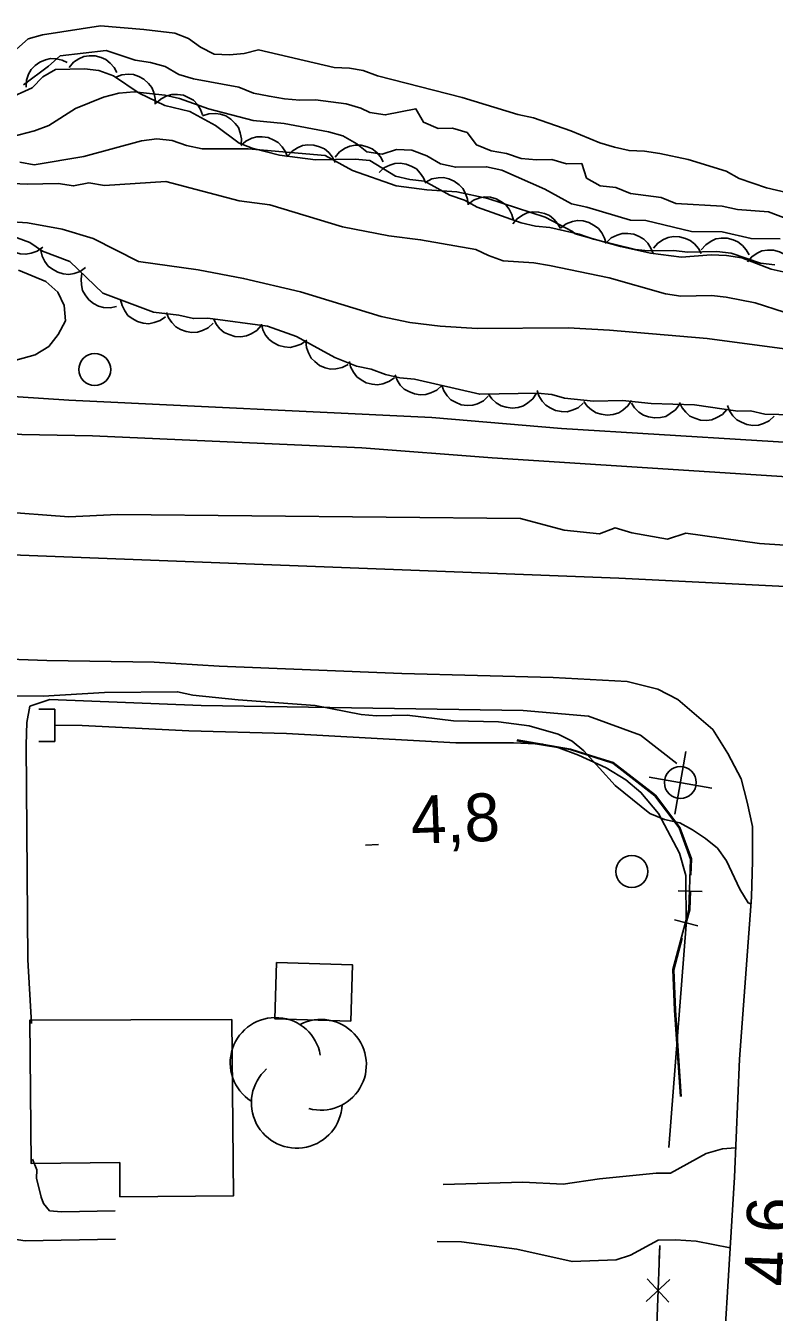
# Model space of a CAD drawing. Extents: x 336540 to 340074, y 5572036 to 5573747.
# Drawn here: x 339016.2 to 339063, y 5572812.5 to 5572893.1 of the extents above; entities that cross this region are included whole.
import ezdxf

# ---------------------------------------------------------------- set-up
doc = ezdxf.new("R2010")
doc.units = 0
for name, color, linetype in [('Niveau 1', 7, 'Continuous'), ('Niveau 19', 7, 'Continuous'), ('Niveau 2', 7, 'Continuous'), ('Niveau 21', 7, 'Continuous'), ('Niveau 22', 7, 'Continuous'), ('Niveau 26', 7, 'Continuous'), ('Niveau 3', 7, 'Continuous'), ('Niveau 31', 7, 'Continuous'), ('Niveau 36', 7, 'Continuous'), ('Niveau 37', 7, 'Continuous'), ('Niveau 4', 7, 'Continuous'), ('Niveau 44', 7, 'Continuous')]:
    doc.layers.add(name, color=color, linetype=linetype)

msp = doc.modelspace()

# ---------------------------------------------------------------- linework, layer by layer
at = {"layer": 'Niveau 1'}
for points in [[(338978.92, 5572887.39), (338982.78, 5572886.67), (338984.7, 5572886.54), (338988.5, 5572885.82), (338992.14, 5572884.7), (338992.78, 5572884.24), (338998.32, 5572883.07), (339007.26, 5572881.47), (339009.9, 5572881.18), (339016.29, 5572880.77), (339018.46, 5572880.38), (339020.41, 5572879.79), (339023.24, 5572878.35), (339026.98, 5572877.82), (339029.82, 5572877.29), (339033.38, 5572876.45), (339038.44, 5572874.91), (339040.22, 5572874.53), (339042.13, 5572874.29), (339044.44, 5572874.16), (339050.14, 5572874.2), (339052.73, 5572874.05), (339058.83, 5572873.52), (339067.43, 5572872.37)], [(339061.58, 5572838.12), (339061.4, 5572838.18), (339060.88, 5572839.02), (339060.06, 5572840.81), (339059.48, 5572841.59), (339058.73, 5572842.2), (339057.93, 5572842.75), (339057.13, 5572843.18), (339056.17, 5572843.39), (339055.26, 5572843.77), (339053.08, 5572845.53), (339051.12, 5572847.7), (339050.38, 5572848.31), (339049.52, 5572848.74), (339047.7, 5572849.27), (339045.78, 5572849.52), (339042.95, 5572849.58), (339040.06, 5572849.92), (339038.14, 5572849.88), (339037.18, 5572849.98), (339034.29, 5572850.54), (339029.48, 5572850.9), (339026.65, 5572851.19), (339025.69, 5572851.4), (339021.11, 5572851.36), (339017.27, 5572851.12), (339015.35, 5572851.14)]]:
    msp.add_lwpolyline(points, dxfattribs=at)
at = {"layer": 'Niveau 19'}
for points in [[(339016.53, 5572830.62), (339016.32, 5572834.61), (339016.2, 5572848.07), (339016.24, 5572849.47), (339016.44, 5572850.5)], [(339011.93, 5572835.44), (339012.29, 5572835.39), (339012.28, 5572833.8), (339011.91, 5572833.31), (339010.83, 5572831.2), (339010.13, 5572830.12), (339010.2, 5572829.64), (339010.18, 5572817.18), (339010.46, 5572816.97), (339012.32, 5572816.96), (339012.34, 5572815.78), (339012.5, 5572815.55), (339014.04, 5572815.53), (339014.47, 5572815.6), (339014.45, 5572816.94), (339014.92, 5572817.19), (339016.14, 5572817.01), (339021.8, 5572817.1)], [(339060.62, 5572822.82), (339059.79, 5572822.77), (339058.78, 5572822.47), (339056.54, 5572821.24), (339055.64, 5572821.23), (339052.09, 5572820.88), (339049.83, 5572820.55), (339047.29, 5572820.67), (339042.32, 5572820.52)], [(339021.77, 5572818.87), (339018.42, 5572818.81), (339017.67, 5572818.87), (339017.3, 5572819.34), (339017.15, 5572819.74), (339016.86, 5572820.93), (339016.87, 5572821.44), (339016.6, 5572822.12)], [(339041.94, 5572816.95), (339043.46, 5572816.93), (339046.92, 5572816.48), (339050.38, 5572815.7), (339053.15, 5572815.81), (339054.05, 5572816.11), (339055.78, 5572817.04), (339056.86, 5572817.06), (339058.16, 5572816.97), (339060.28, 5572816.56)]]:
    msp.add_lwpolyline(points, dxfattribs=at)
at = {"layer": 'Niveau 2'}
for points in [[(339016.03, 5572889.42), (339017.6, 5572890.59), (339018.33, 5572891.23), (339021.21, 5572891.56), (339023.04, 5572890.97), (339024, 5572890.82), (339024.91, 5572890.56), (339025.77, 5572890.06), (339026.69, 5572889.8), (339029.53, 5572889.28), (339030.44, 5572888.9), (339031.41, 5572888.7), (339032.38, 5572888.54), (339033.34, 5572888.45), (339034.31, 5572888.47), (339036.24, 5572888.22), (339037.15, 5572887.96), (339037.72, 5572887.68), (339038.69, 5572887.53), (339040.61, 5572887.91), (339041.08, 5572887.07), (339041.99, 5572886.69), (339042.9, 5572886.7), (339043.81, 5572886.44), (339044.39, 5572885.66), (339045.31, 5572885.28), (339046.27, 5572885.12), (339047.19, 5572884.8), (339048.15, 5572884.71), (339049.12, 5572884.73), (339050.03, 5572884.46), (339050.99, 5572884.48), (339051.29, 5572883.58), (339052.15, 5572883.08), (339053.12, 5572882.99), (339054.03, 5572882.61), (339055.96, 5572882.36), (339056.88, 5572881.98), (339059.77, 5572881.81), (339060.74, 5572881.6), (339062.67, 5572881.47), (339064.49, 5572880.77)], [(339014.8, 5572886.04), (339016.72, 5572886.53), (339017.62, 5572886.88), (339019.3, 5572887.94), (339021.04, 5572888.65), (339022, 5572888.89), (339022.96, 5572888.97), (339024.89, 5572888.78), (339025.8, 5572888.57), (339027.63, 5572887.92), (339030.42, 5572887.18), (339032.35, 5572886.99), (339035.13, 5572886.48), (339036.04, 5572886.22), (339036.9, 5572885.72), (339037.53, 5572885.22), (339038.5, 5572885.07), (339039.4, 5572885.37), (339040.36, 5572885.33), (339041.28, 5572884.96), (339042.14, 5572884.46), (339043.1, 5572884.25), (339045.03, 5572884.29), (339045.99, 5572884.08), (339048.68, 5572882.89), (339050.34, 5572881.96), (339051.3, 5572881.75), (339054.04, 5572880.95), (339055, 5572880.91), (339057.85, 5572880.23), (339059.77, 5572880.21), (339061.59, 5572879.79), (339063.41, 5572879.77)], [(339015.8, 5572884.57), (339016.71, 5572884.41), (339019.81, 5572884.93), (339023.42, 5572885.9), (339024.38, 5572886.03), (339025.34, 5572885.94), (339026.25, 5572885.61), (339027.22, 5572885.41), (339030.11, 5572885.4), (339034.92, 5572884.99), (339036.64, 5572884.06), (339039.37, 5572883.09), (339041.3, 5572882.84), (339043.17, 5572882.71), (339045.11, 5572882.29), (339048.69, 5572881.12), (339050.41, 5572880.24), (339050.58, 5572880.08), (339053.42, 5572879.28), (339055.3, 5572878.87), (339057.23, 5572878.62), (339059.09, 5572878.77), (339060.06, 5572878.73), (339061.02, 5572878.58), (339062.84, 5572877.88), (339064.72, 5572877.46)], [(339015.32, 5572883.24), (339016.29, 5572883.2), (339018.21, 5572883.24), (339019.17, 5572883.09), (339020.13, 5572883.28), (339021.1, 5572883.12), (339024.94, 5572883.37), (339029.54, 5572882.15), (339031.47, 5572881.91), (339036.02, 5572880.52), (339038.91, 5572879.96), (339040.9, 5572879.71), (339044.36, 5572879.1), (339045.15, 5572878.72), (339046.07, 5572878.4), (339047.99, 5572878.26), (339048.96, 5572878.11), (339052.7, 5572877.33), (339056.23, 5572876.33), (339057.19, 5572876.18), (339059.11, 5572876.21), (339060.02, 5572876.12), (339061.84, 5572875.76), (339063.66, 5572875.17)], [(339015.72, 5572877.8), (339017.43, 5572877.09), (339018.18, 5572876.43), (339018.59, 5572875.59), (339018.66, 5572874.63), (339018.22, 5572873.78), (339017.62, 5572873.03), (339016.78, 5572872.51), (339015.04, 5572872.03)]]:
    msp.add_lwpolyline(points, dxfattribs=at)
at = {"layer": 'Niveau 21'}
for points in [[(339169.55, 5572853.66), (339157.15, 5572854.65), (339145.08, 5572855.81), (339132.53, 5572856.79), (339107.91, 5572858.27), (339098.75, 5572858.56), (339086.71, 5572859.22), (339083.83, 5572859.44), (339074.51, 5572859.88), (339062.12, 5572860.69), (339057.51, 5572861.33), (339056.35, 5572860.96), (339054.12, 5572861.36), (339053.09, 5572861.66), (339052.1, 5572861.28), (339049.88, 5572861.52), (339047.15, 5572862.25), (339021.92, 5572862.5), (339018.88, 5572862.36), (339014.45, 5572862.69), (338990.4, 5572863.18), (338987.53, 5572863.39), (338974.98, 5572863.51)], [(338973.7, 5572861.36), (338983.03, 5572861.09), (338986.12, 5572860.84), (338990.03, 5572860.89), (339011.49, 5572860.12), (339053.32, 5572858.51), (339074.62, 5572857.45), (339117.82, 5572854.94), (339148.92, 5572852.71), (339167.23, 5572851.19)], [(339059.58, 5572804.91), (339060.55, 5572820.98), (339060.87, 5572828.39), (339061.62, 5572838.53), (339061.67, 5572840.8), (339061.67, 5572842.95), (339061.35, 5572844.48), (339060.97, 5572845.95), (339060.13, 5572847.52), (339059.2, 5572849.03), (339057.01, 5572850.91), (339055.76, 5572851.56), (339053.83, 5572852.03), (339049.2, 5572852.28), (339039.73, 5572852.54), (339028.28, 5572852.99), (339024.21, 5572853.25), (339017.49, 5572853.35), (338999.3, 5572854), (338988.4, 5572854.47), (338963.83, 5572855.11)], [(339016.44, 5572850.5), (339017.68, 5572850.92), (339027.17, 5572850.53), (339047.32, 5572850.22), (339051.41, 5572849.87), (339054.67, 5572848.67), (339056.95, 5572846.9)]]:
    msp.add_lwpolyline(points, dxfattribs=at)
at = {"layer": 'Niveau 22'}
for points in [[(338978.38, 5572872.26), (338996.78, 5572871.38), (339004.12, 5572870.85), (339012.83, 5572870.06), (339018.88, 5572869.66), (339041.6, 5572868.57), (339049.73, 5572867.88), (339068.06, 5572866.76), (339071.12, 5572866.76), (339074.46, 5572866.65), (339087.28, 5572865.99), (339099.93, 5572865), (339118.56, 5572863.2), (339131.38, 5572862.04), (339134.43, 5572861.87), (339137.59, 5572861.54), (339149.17, 5572860.97), (339153.79, 5572860.83), (339159.48, 5572860.37), (339162.82, 5572860.31)], [(339167.29, 5572857.74), (339151.05, 5572858.68), (339145.67, 5572858.92), (339140.68, 5572859.34), (339131.34, 5572859.88), (339120.64, 5572860.81), (339113.41, 5572861.63), (339102.58, 5572862.5), (339088.28, 5572863.81), (339081.55, 5572864.25), (339076.85, 5572864.45), (339065.78, 5572864.74), (339045.37, 5572866.05), (339037.23, 5572866.68), (339020.35, 5572867.43), (339015.94, 5572867.51), (339000.85, 5572868.8), (338988.09, 5572869.62), (338968.5, 5572870.41)]]:
    msp.add_lwpolyline(points, dxfattribs=at)
at = {"layer": 'Niveau 26'}
for p, q in [((339018, 5572850.3), (339016.99, 5572850.3)), ((339018, 5572850.3), (339018, 5572848.28)), ((339018, 5572848.28), (339016.99, 5572848.28))]:
    msp.add_line(p, q, dxfattribs=at)
at = {"layer": 'Niveau 3'}
msp.add_line((339037.46, 5572841.79), (339038.27, 5572841.82), dxfattribs=at)
at = {"layer": 'Niveau 31'}
for points in [[(339036.53, 5572830.76), (339031.78, 5572830.9), (339031.88, 5572834.43), (339036.63, 5572834.3), (339036.53, 5572830.76)], [(339029.09, 5572830.87), (339029.19, 5572819.82), (339022.08, 5572819.76), (339022.06, 5572821.9), (339016.51, 5572821.85), (339016.43, 5572830.82), (339029.09, 5572830.87)]]:
    msp.add_lwpolyline(points, dxfattribs=at)
at = {"layer": 'Niveau 36'}
for p, q in [((339056.82, 5572843.73), (339057.5, 5572847.66)), ((339059.13, 5572845.36), (339055.2, 5572846.04))]:
    msp.add_line(p, q, dxfattribs=at)
for centre in [(339020.499, 5572871.581), (339057.161, 5572845.708), (339054.122, 5572840.135)]:
    msp.add_circle(centre, 1, dxfattribs=at)
at = {"layer": 'Niveau 37'}
for p, q in [((339057.03, 5572838.93), (339058.53, 5572838.88)), ((339056.8, 5572837.11), (339058.25, 5572836.73)), ((339056.45, 5572813.16), (339055.08, 5572814.63)), ((339056.5, 5572814.58), (339055.03, 5572813.21))]:
    msp.add_line(p, q, dxfattribs=at)
for points in [[(339057.17, 5572826.05), (339056.8, 5572831.45), (339056.7, 5572833.99), (339057.7, 5572837.74), (339057.8, 5572840.91), (339057.08, 5572842.88), (339055.57, 5572844.88), (339052.93, 5572846.92), (339050.27, 5572847.77), (339046.93, 5572848.33)], [(339051.94, 5572847.28), (339050.28, 5572847.81), (339046.94, 5572848.38)], [(339057.82, 5572839.9), (339057.85, 5572840.92), (339057.12, 5572842.9), (339055.6, 5572844.91), (339052.95, 5572846.96), (339051.94, 5572847.28)], [(339057.52, 5572836.92), (339057.75, 5572837.73), (339057.79, 5572838.9)], [(339057.22, 5572826.05), (339056.85, 5572831.45), (339056.75, 5572833.98), (339057.27, 5572835.96)], [(339055.49, 5572801.9), (339055.44, 5572805.05), (339055.87, 5572816.71)], [(339055.84, 5572815.89), (339055.87, 5572816.71)]]:
    msp.add_lwpolyline(points, dxfattribs=at)
at = {"layer": 'Niveau 4'}
for points in [[(339066.32, 5572882.08), (339062.56, 5572882.97), (339060.84, 5572883.56), (339060.04, 5572884), (339057.65, 5572884.75), (339055.88, 5572885.11), (339054.91, 5572885.26), (339053.95, 5572885.3), (339053.04, 5572885.51), (339052.13, 5572885.78), (339050.3, 5572886.54), (339047.96, 5572887.34), (339046.99, 5572887.55), (339043.51, 5572888.62), (339038.21, 5572889.99), (339037.3, 5572890.32), (339036.44, 5572890.47), (339035.48, 5572890.51), (339030.75, 5572891.61), (339029.85, 5572891.37), (339028.94, 5572891.29), (339027.97, 5572891.33), (339027.12, 5572891.77), (339026.37, 5572892.32), (339025.51, 5572892.65), (339023.58, 5572892.89), (339020.85, 5572893.12), (339017.23, 5572892.55), (339016.33, 5572892.3), (339015.6, 5572891.66)], [(339056.44, 5572822.84), (339057.52, 5572836.79), (339057.51, 5572839.89), (339057.1, 5572841.29), (339055.79, 5572843.76), (339054.69, 5572845.09), (339053.74, 5572845.88), (339052.52, 5572846.63), (339050.79, 5572847.42), (339049.55, 5572847.88), (339048.54, 5572848.12), (339046.71, 5572848.2), (339043.11, 5572848.19), (339032.5, 5572848.79), (339026.39, 5572848.95), (339019.71, 5572849.29), (339018, 5572849.3)]]:
    msp.add_lwpolyline(points, dxfattribs=at)
at = {"layer": 'Niveau 44'}
for points in [[(339018.9, 5572890.51), (339019.17, 5572890.83), (339019.51, 5572891.05), (339019.81, 5572891.19), (339020.16, 5572891.24), (339020.53, 5572891.24), (339020.9, 5572891.13), (339021.2, 5572891.01), (339021.47, 5572890.78), (339021.72, 5572890.5), (339021.88, 5572890.19)], [(339015.01, 5572888.51), (339016.58, 5572889.22), (339017.25, 5572889.91), (339018.04, 5572890.38), (339019.85, 5572890.41), (339020.76, 5572890.31), (339021.67, 5572889.99), (339023.28, 5572888.89), (339024.88, 5572888.13), (339026.46, 5572887.74), (339028.06, 5572886.87), (339029.55, 5572885.77), (339030.35, 5572885.44), (339032.06, 5572885.02), (339034.33, 5572884.72), (339036.81, 5572884.77), (339037.72, 5572884.68), (339039.32, 5572883.69), (339040.23, 5572883.48), (339041.14, 5572883.38), (339042.74, 5572882.51), (339043.65, 5572882.19), (339044.45, 5572881.75), (339047.19, 5572880.78), (339048.1, 5572880.57), (339049, 5572880.48), (339050.82, 5572880.06), (339051.73, 5572879.74), (339054.35, 5572879.11), (339055.14, 5572879.01), (339056.73, 5572879.04), (339057.63, 5572878.94), (339059.44, 5572878.98), (339060.35, 5572878.88), (339062.17, 5572878.24), (339063.08, 5572878.14)], [(339016.2, 5572889.28), (339016.22, 5572889.7), (339016.36, 5572890.08), (339016.52, 5572890.37), (339016.76, 5572890.63), (339017.06, 5572890.84), (339017.42, 5572890.98), (339017.74, 5572891.06), (339018.09, 5572891.05), (339018.45, 5572890.97), (339018.78, 5572890.82)], [(339021.81, 5572889.9), (339022.2, 5572890.05), (339022.6, 5572890.08), (339022.93, 5572890.07), (339023.26, 5572889.95), (339023.58, 5572889.77), (339023.86, 5572889.5), (339024.07, 5572889.25), (339024.2, 5572888.93), (339024.29, 5572888.56), (339024.28, 5572888.2)], [(339024.34, 5572888.26), (339024.65, 5572888.54), (339025.02, 5572888.72), (339025.33, 5572888.82), (339025.69, 5572888.82), (339026.05, 5572888.76), (339026.4, 5572888.61), (339026.69, 5572888.45), (339026.93, 5572888.19), (339027.13, 5572887.88), (339027.25, 5572887.54)], [(339027.25, 5572887.47), (339027.65, 5572887.61), (339028.05, 5572887.62), (339028.38, 5572887.59), (339028.71, 5572887.47), (339029.02, 5572887.27), (339029.29, 5572887), (339029.49, 5572886.74), (339029.61, 5572886.41), (339029.68, 5572886.04), (339029.67, 5572885.68)], [(339029.65, 5572885.61), (339029.96, 5572885.89), (339030.33, 5572886.07), (339030.64, 5572886.17), (339030.99, 5572886.17), (339031.36, 5572886.11), (339031.71, 5572885.96), (339031.99, 5572885.8), (339032.23, 5572885.54), (339032.44, 5572885.23), (339032.56, 5572884.9)], [(339032.57, 5572884.95), (339032.85, 5572885.26), (339033.2, 5572885.48), (339033.5, 5572885.61), (339033.85, 5572885.66), (339034.22, 5572885.64), (339034.58, 5572885.53), (339034.88, 5572885.4), (339035.15, 5572885.17), (339035.39, 5572884.88), (339035.55, 5572884.56)], [(339035.56, 5572884.89), (339035.83, 5572885.21), (339036.17, 5572885.44), (339036.47, 5572885.58), (339036.82, 5572885.64), (339037.18, 5572885.63), (339037.55, 5572885.53), (339037.86, 5572885.41), (339038.13, 5572885.19), (339038.38, 5572884.91), (339038.55, 5572884.6)], [(339038.3, 5572883.93), (339038.6, 5572884.21), (339038.97, 5572884.39), (339039.28, 5572884.49), (339039.63, 5572884.5), (339040, 5572884.45), (339040.35, 5572884.31), (339040.64, 5572884.15), (339040.88, 5572883.89), (339041.09, 5572883.59), (339041.22, 5572883.25)], [(339041.23, 5572883.33), (339041.6, 5572883.52), (339042, 5572883.6), (339042.33, 5572883.61), (339042.67, 5572883.53), (339043.01, 5572883.38), (339043.31, 5572883.15), (339043.55, 5572882.92), (339043.71, 5572882.61), (339043.83, 5572882.26), (339043.87, 5572881.9)], [(339043.89, 5572881.95), (339044.22, 5572882.2), (339044.61, 5572882.33), (339044.93, 5572882.4), (339045.28, 5572882.37), (339045.64, 5572882.28), (339045.97, 5572882.09), (339046.24, 5572881.91), (339046.45, 5572881.62), (339046.62, 5572881.3), (339046.72, 5572880.95)], [(339046.67, 5572880.71), (339046.94, 5572881.03), (339047.28, 5572881.26), (339047.58, 5572881.4), (339047.92, 5572881.46), (339048.29, 5572881.45), (339048.66, 5572881.35), (339048.97, 5572881.23), (339049.24, 5572881.01), (339049.48, 5572880.73), (339049.66, 5572880.41)], [(339049.68, 5572880.46), (339050.01, 5572880.71), (339050.4, 5572880.85), (339050.72, 5572880.92), (339051.07, 5572880.89), (339051.43, 5572880.8), (339051.76, 5572880.61), (339052.03, 5572880.42), (339052.24, 5572880.14), (339052.42, 5572879.81), (339052.51, 5572879.47)], [(339060.76, 5572868.98), (339058.05, 5572869.38), (339055.34, 5572869.45), (339053.53, 5572869.64), (339051.72, 5572869.6), (339049.91, 5572869.79), (339049.12, 5572870.01), (339048.21, 5572870.1), (339044.6, 5572870.03), (339040.52, 5572870.97), (339039.61, 5572871.07), (339038.71, 5572871.27), (339037.8, 5572871.6), (339036.89, 5572871.8), (339035.53, 5572872.34), (339033.13, 5572873.65), (339031.31, 5572874.29), (339027.58, 5572874.79), (339026.68, 5572874.77), (339025.77, 5572874.98), (339024.18, 5572875.17), (339021, 5572876.36), (339018.93, 5572878.35), (339017.23, 5572878.99), (339016.43, 5572879.54), (339013.81, 5572880.51)], [(339017.24, 5572879.24), (339016.9, 5572879), (339016.51, 5572878.87), (339016.19, 5572878.8), (339015.84, 5572878.84), (339015.48, 5572878.94), (339015.15, 5572879.13), (339014.88, 5572879.32), (339014.68, 5572879.6), (339014.51, 5572879.93), (339014.42, 5572880.28)], [(339052.53, 5572879.55), (339052.84, 5572879.83), (339053.21, 5572880), (339053.52, 5572880.1), (339053.87, 5572880.11), (339054.24, 5572880.06), (339054.59, 5572879.91), (339054.88, 5572879.75), (339055.12, 5572879.49), (339055.32, 5572879.18), (339055.45, 5572878.85)], [(339055.48, 5572879.18), (339055.75, 5572879.5), (339056.1, 5572879.72), (339056.39, 5572879.86), (339056.74, 5572879.91), (339057.11, 5572879.9), (339057.48, 5572879.79), (339057.78, 5572879.67), (339058.05, 5572879.45), (339058.3, 5572879.17), (339058.46, 5572878.85)], [(339058.47, 5572879.09), (339058.75, 5572879.4), (339059.09, 5572879.62), (339059.39, 5572879.76), (339059.73, 5572879.82), (339060.1, 5572879.81), (339060.47, 5572879.7), (339060.77, 5572879.58), (339061.05, 5572879.36), (339061.29, 5572879.08), (339061.46, 5572878.76)], [(339019.93, 5572877.97), (339019.59, 5572877.73), (339019.21, 5572877.6), (339018.88, 5572877.54), (339018.53, 5572877.58), (339018.18, 5572877.68), (339017.85, 5572877.87), (339017.58, 5572878.06), (339017.38, 5572878.35), (339017.21, 5572878.68), (339017.13, 5572879.03)], [(339061.36, 5572878.33), (339061.63, 5572878.65), (339061.97, 5572878.87), (339062.27, 5572879.01), (339062.62, 5572879.06), (339062.99, 5572879.05), (339063.36, 5572878.95), (339063.66, 5572878.82), (339063.93, 5572878.6), (339064.17, 5572878.32), (339064.34, 5572878)], [(339021.87, 5572875.53), (339021.46, 5572875.44), (339021.05, 5572875.47), (339020.73, 5572875.55), (339020.42, 5572875.72), (339020.13, 5572875.95), (339019.91, 5572876.26), (339019.74, 5572876.54), (339019.66, 5572876.88), (339019.64, 5572877.25), (339019.7, 5572877.61)], [(339024.93, 5572874.89), (339024.59, 5572874.65), (339024.21, 5572874.52), (339023.88, 5572874.45), (339023.53, 5572874.49), (339023.18, 5572874.59), (339022.85, 5572874.78), (339022.58, 5572874.97), (339022.38, 5572875.26), (339022.21, 5572875.59), (339022.12, 5572875.94)], [(339027.92, 5572874.48), (339027.61, 5572874.2), (339027.25, 5572874.02), (339026.93, 5572873.92), (339026.58, 5572873.91), (339026.22, 5572873.96), (339025.86, 5572874.1), (339025.58, 5572874.26), (339025.33, 5572874.52), (339025.12, 5572874.82), (339024.99, 5572875.16)], [(339030.92, 5572874.34), (339030.64, 5572874.03), (339030.3, 5572873.82), (339029.99, 5572873.69), (339029.64, 5572873.64), (339029.27, 5572873.66), (339028.91, 5572873.77), (339028.61, 5572873.9), (339028.34, 5572874.13), (339028.11, 5572874.42), (339027.95, 5572874.74)], [(339033.77, 5572873.43), (339033.43, 5572873.18), (339033.05, 5572873.04), (339032.73, 5572872.97), (339032.38, 5572873), (339032.02, 5572873.09), (339031.68, 5572873.28), (339031.42, 5572873.46), (339031.2, 5572873.74), (339031.03, 5572874.07), (339030.94, 5572874.42)], [(339036.36, 5572871.89), (339035.99, 5572871.7), (339035.59, 5572871.62), (339035.26, 5572871.61), (339034.92, 5572871.69), (339034.58, 5572871.84), (339034.28, 5572872.08), (339034.04, 5572872.3), (339033.88, 5572872.62), (339033.76, 5572872.97), (339033.72, 5572873.33)], [(339039.26, 5572871.07), (339038.92, 5572870.83), (339038.53, 5572870.69), (339038.21, 5572870.63), (339037.86, 5572870.66), (339037.5, 5572870.75), (339037.17, 5572870.94), (339036.9, 5572871.13), (339036.69, 5572871.42), (339036.52, 5572871.75), (339036.44, 5572872.09)], [(339042.22, 5572870.58), (339041.91, 5572870.29), (339041.55, 5572870.12), (339041.23, 5572870.01), (339040.88, 5572870), (339040.52, 5572870.05), (339040.16, 5572870.2), (339039.88, 5572870.35), (339039.63, 5572870.61), (339039.43, 5572870.92), (339039.3, 5572871.25)], [(339045.14, 5572869.91), (339044.84, 5572869.62), (339044.47, 5572869.44), (339044.16, 5572869.34), (339043.81, 5572869.33), (339043.44, 5572869.38), (339043.09, 5572869.53), (339042.8, 5572869.68), (339042.56, 5572869.94), (339042.35, 5572870.24), (339042.22, 5572870.58)], [(339051.08, 5572869.47), (339050.76, 5572869.19), (339050.39, 5572869.03), (339050.07, 5572868.94), (339049.72, 5572868.95), (339049.35, 5572869.02), (339049.01, 5572869.18), (339048.73, 5572869.35), (339048.5, 5572869.61), (339048.3, 5572869.93), (339048.19, 5572870.27)], [(339048.16, 5572870.1), (339047.93, 5572869.75), (339047.62, 5572869.49), (339047.34, 5572869.31), (339047, 5572869.21), (339046.63, 5572869.17), (339046.25, 5572869.23), (339045.94, 5572869.31), (339045.64, 5572869.5), (339045.36, 5572869.75), (339045.16, 5572870.04)], [(339054.11, 5572869.65), (339053.88, 5572869.3), (339053.57, 5572869.04), (339053.3, 5572868.86), (339052.96, 5572868.76), (339052.59, 5572868.72), (339052.21, 5572868.78), (339051.9, 5572868.86), (339051.6, 5572869.05), (339051.32, 5572869.29), (339051.11, 5572869.59)], [(339057.1, 5572869.4), (339056.86, 5572869.06), (339056.53, 5572868.82), (339056.25, 5572868.65), (339055.91, 5572868.57), (339055.54, 5572868.55), (339055.16, 5572868.62), (339054.85, 5572868.72), (339054.56, 5572868.92), (339054.3, 5572869.18), (339054.1, 5572869.48)], [(339060.08, 5572869.08), (339059.8, 5572868.77), (339059.45, 5572868.57), (339059.14, 5572868.44), (339058.79, 5572868.4), (339058.42, 5572868.42), (339058.06, 5572868.54), (339057.76, 5572868.67), (339057.5, 5572868.91), (339057.27, 5572869.19), (339057.11, 5572869.52)], [(339063.03, 5572868.66), (339062.73, 5572868.37), (339062.36, 5572868.2), (339062.05, 5572868.09), (339061.69, 5572868.08), (339061.33, 5572868.13), (339060.98, 5572868.28), (339060.69, 5572868.44), (339060.45, 5572868.69), (339060.24, 5572869), (339060.11, 5572869.33)], [(339065.06, 5572868.73), (339062.46, 5572868.79), (339061.55, 5572869), (339060.76, 5572868.98)]]:
    msp.add_lwpolyline(points, dxfattribs=at)
for centre, start, end in [((339031.823, 5572828.146), 9.94923, 237.40631), ((339034.664, 5572828.031), 254.61692, 117.30128), ((339033.145, 5572825.646), 131.79542, 357.48402)]:
    msp.add_arc(centre, 2.842, start, end, dxfattribs=at)

# ---------------------------------------------------------------- texts
at = {"layer": 'Niveau 3'}
for s, height, rotation, p in [('4,8    ', 3, 2.20446, (339040.34, 5572841.86)), ('4,6    ', 2.9999, 87.68294, (339064.14, 5572814.11))]:
    msp.add_text(s, height=height, rotation=rotation, dxfattribs=at).set_placement(p)

doc.saveas('drawing.dxf')
